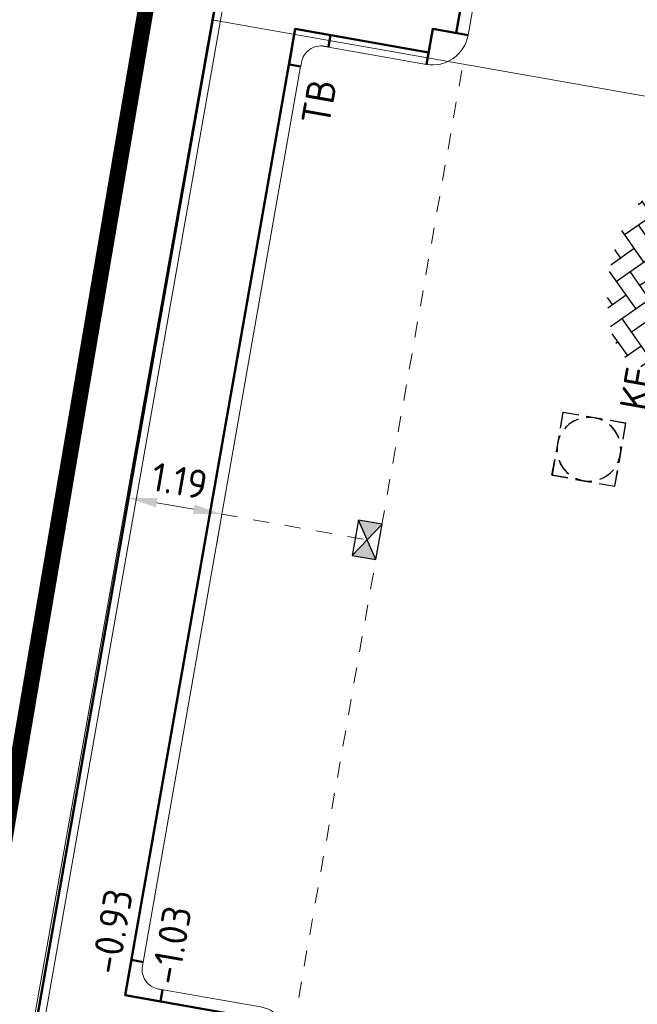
# Model space of a CAD drawing. Header units: metres. Extents: x 2514 to 227642, y 1683 to 852646.
# Tile 338 of 462: x 114033 to 114041, y 426318 to 426330. Entities that reach past the tile are written whole.
import ezdxf
from ezdxf.enums import TextEntityAlignment as Align
from ezdxf.lldxf.tags import DXFTag

# ---------------------------------------------------------------- set-up
doc = ezdxf.new("R2010")
doc.units = ezdxf.units.M
doc.linetypes.add('VW-1-1_STREEP', pattern=[2, 1, -1])
doc.linetypes.add('XX-CENTER', pattern=[8, 5, -1, 1, -1])
doc.layers.get('Defpoints').update_dxf_attribs({"color": 244, "lineweight": 35})
for name, color, linetype, lineweight in [('B-WE-KG-GRENS_PERCEEL-GV', 252, 'KG-PERCEEL', 18), ('N-WE-KG-WERKGRENS-G', 7, 'XX-CENTER', 35), ('N-WE-RI-HWA_KOLK-S', 150, 'Continuous', 25), ('N-WE-RI-PUT-OPHOOGTEBRENGEN-S', 7, 'Continuous', 25), ('N-WE-VH-KANTOPSLUITING-T18', 1, 'Continuous', 18), ('N-WE-VH-KANTOPSLUITING_ACHTERKANTBAND-G', 1, 'Continuous', 50), ('N-WE-VH-KANTOPSLUITING_OPSLUITBAND_100X200-G', 1, 'Continuous', 18), ('N-WE-VH-KANTOPSLUITING_TROTTOIRBAND_130 150-G', 2, 'Continuous', 13), ('N-WE-VH-M', 7, 'Continuous', 18), ('N-WE-VH-NAP-T18', 1, 'Continuous', 18), ('N-WE-VH-VERHARDING_BETONSTRAATSTEEN-S', 1, 'Continuous', 25), ('N-WE-VW-MARKERING_LANGS_STREEP_11_010-G', 7, 'VW-1-1_STREEP', 13)]:
    doc.layers.add(name, color=color, linetype=linetype, lineweight=lineweight)
doc.styles.add('ISO', font='NLCS-ISO.ttf')
doc.styles.add('NLCS-ISO', font='NLCS-ISO.ttf', dxfattribs={"height": 1.8})
doc.styles.add('NLCS-ISO-M200-T18', font='NLCS-ISO.ttf', dxfattribs={"height": 0.36})
doc.styles.get("Standard").update_dxf_attribs({"font": 'romans'})
tags = doc.linetypes.add('KG-PERCEEL', pattern='A,5.5,-2,["P",Standard,S=1.8,R=0,X=-0.5,Y=-0.9],-2,5.5,-2,[5,NLCS.SHX,S=0.75,R=0,X=0,Y=0],-2', length=19).pattern_tags.tags
tags[6] = DXFTag(74, 10)
doc.dimstyles.new('NLCS-M200-T18-PIJL_L2_H1', dxfattribs={"dimscale": 0.2, "dimtxt": 2.5, "dimasz": 1.8, "dimexe": 2, "dimexo": 2, "dimgap": 0.7, "dimtad": 1, "dimzin": 0, "dimdsep": 46, "dimtxsty": 'NLCS-ISO-M200-T18', "dimcen": 0, "dimdle": 2, "dimclrd": 256, "dimclre": 256, "dimclrt": 1, "dimadec": 1, "dimazin": 0, "dimtfac": 1, "dimtdec": 3, "dimtofl": 0, "dimtmove": 0, "dimatfit": 3, "dimfxl": 2, "dimfxlon": 1, "dimtfillclr": 256, "dimtolj": 1, "dimtzin": 0, "dimlwd": -1, "dimlwe": -1, "dimarcsym": 0})

# ---------------------------------------------------------------- blocks, each defined once
blk = doc.blocks.new('SVH-BSS_KEIFORMAAT_KEPER-SO')
at = {"ltscale": 0.1}
for p, q in [((-2.477, 2.477), (-1.485, 1.485)), ((-2.227, 0.742), (-0.213, 2.757)), ((-2.227, 2.227), (-1.846, 2.609)), ((0.216, 2.754), (1.485, 1.485)), ((0.742, 2.227), (1.197, 2.682)), ((-5.197, 0.742), (-4.026, 1.914)), ((-3.597, 2.112), (-1.485, 0)), ((-0.742, 2.227), (1.485, 0)), ((0.742, 0.742), (2.446, 2.446)), ((2.227, 2.227), (4.455, 0)), ((-5.197, -0.742), (-2.97, 1.485)), ((-4.565, 1.595), (-4.455, 1.485)), ((-2.227, -0.742), (0, 1.485)), ((0.742, -0.742), (2.97, 1.485)), ((3.712, 0.742), (4.502, 1.532)), ((4.221, 1.719), (4.455, 1.485)), ((-5.336, 0.881), (-4.455, 0)), ((-3.712, 0.742), (-1.485, -1.485)), ((-0.742, 0.742), (1.485, -1.485)), ((2.227, 0.742), (4.455, -1.485)), ((3.712, -0.742), (5.247, 0.792)), ((5.197, 0.742), (5.392, 0.548)), ((-4.812, -1.842), (-2.97, 0)), ((-2.227, -2.227), (0, 0)), ((0.742, -2.227), (2.97, 0)), ((-5.735, -0.205), (-4.455, -1.485)), ((3.712, -2.227), (5.574, -0.365)), ((-3.712, -0.742), (-1.485, -2.97)), ((-0.742, -0.742), (1.485, -2.97)), ((2.227, -0.742), (3.844, -2.359)), ((5.197, -0.742), (5.405, -0.951)), ((-3.894, -2.409), (-2.97, -1.485)), ((-1.594, -3.079), (0, -1.485)), ((1.365, -3.09), (2.97, -1.485)), ((-3.712, -2.227), (-3.271, -2.669)), ((-0.742, -2.227), (0.214, -3.184)), ((2.227, -2.227), (2.781, -2.781)), ((-0.217, -3.187), (0, -2.97))]:
    blk.add_line(p, q, dxfattribs=at)
at = {"style": 'NLCS-ISO'}
blk.add_attdef('FORMAAT', text='', height=1.8, dxfattribs=at).set_placement((-5.835, -0.215), align=Align.MIDDLE_RIGHT)
blk.add_attdef('KLEUR', text='', height=1.8, dxfattribs=at).set_placement((5.825, -0.215), align=Align.MIDDLE_LEFT)
at = {"style": 'NLCS-ISO', "flags": 1}
blk.add_attdef('FUNCTIE', text='', height=1.8, dxfattribs=at).set_placement((0.116, -3.585), align=Align.MIDDLE_CENTER)
blk = doc.blocks.new('SRI-PUT_OPHOOGTEBRENGEN-SO-flat-39')
at = {"layer": 'N-WE-RI-PUT-OPHOOGTEBRENGEN-S'}
blk.add_lwpolyline([(-0.361, 0.268), (-0.326, 0.465), (-0.129, 0.431)], dxfattribs=at)
at = {"layer": 'N-WE-RI-PUT-OPHOOGTEBRENGEN-S', "lineweight": -3}
for points in [[(0.166, 0.379), (-0.031, 0.413)], [(0.427, 0.13), (0.462, 0.327), (0.265, 0.362)], [(-0.378, 0.17), (-0.413, -0.027)], [(0.375, -0.165), (0.41, 0.032)], [(-0.43, -0.126), (-0.465, -0.323), (-0.268, -0.357)], [(0.126, -0.426), (0.323, -0.461), (0.358, -0.264)], [(-0.169, -0.375), (0.028, -0.409)]]:
    blk.add_lwpolyline(points, dxfattribs=at)
at = {"layer": 'N-WE-RI-PUT-OPHOOGTEBRENGEN-S', "lineweight": -3, "ltscale": 0.2}
for start, end in [(110.054, 140.054), (65.054, 95.054), (20.054, 50.054), (155.054, 185.054), (335.0492, 5.0492), (200.0492, 230.0492), (245.0492, 275.0492), (290.0492, 320.0492)]:
    blk.add_arc((-0.002, 0.002), 0.4, start, end, dxfattribs=at)
blk = doc.blocks.new('SRI-PUT_OPHOOGTEBRENGEN-SO-flat-114')
at = {"layer": 'N-WE-RI-PUT-OPHOOGTEBRENGEN-S', "lineweight": -3}
for points in [[(-0.13, 0.427), (-0.327, 0.461), (-0.362, 0.265)], [(0.165, 0.375), (-0.032, 0.41)], [(0.426, 0.126), (0.461, 0.323), (0.264, 0.358)], [(-0.379, 0.166), (-0.413, -0.031)], [(0.375, -0.169), (0.409, 0.028)], [(0.126, -0.43), (0.323, -0.465), (0.357, -0.268)], [(-0.17, -0.378), (0.027, -0.413)]]:
    blk.add_lwpolyline(points, dxfattribs=at)
at = {"layer": 'N-WE-RI-PUT-OPHOOGTEBRENGEN-S'}
blk.add_lwpolyline([(-0.268, -0.361), (-0.465, -0.326), (-0.431, -0.129)], dxfattribs=at)
at = {"layer": 'N-WE-RI-PUT-OPHOOGTEBRENGEN-S', "lineweight": -3}
for start_param, end_param in [(5.23603, 5.759628), (4.450548, 4.974147), (3.66515, 4.188748), (6.021428, 6.545027), (2.879751, 3.40335), (0.523641, 1.047239), (1.309039, 1.832638), (2.094353, 2.617952)]:
    blk.add_ellipse((-0.002, -0.002), major_axis=(-0.394, 0.069), ratio=0.999848, start_param=start_param, end_param=end_param, dxfattribs=at)
blk = doc.blocks.new('N-SRI-KOLK_STRAAT_450X300-SO')
h = blk.add_hatch(color=256)
h.dxf.hatch_style = 1
h.paths.add_polyline_path([(0, 0.75), (-1.125, 1.5), (-1.125, 0)])
h.paths.add_polyline_path([(1.125, 1.5), (0, 0.75), (1.125, 0)])
for p, q in [((-1.125, 0), (1.125, 1.5)), ((1.125, 0), (-1.125, 1.5))]:
    blk.add_line(p, q)
at = {"flags": 128}
blk.add_lwpolyline([(-1.125, 0), (1.125, 0), (1.125, 1.5), (-1.125, 1.5)], close=True, dxfattribs=at)
blk = doc.blocks.new('hoekblok inw. 25')
at = {"layer": 'N-WE-VH-KANTOPSLUITING_ACHTERKANTBAND-G', "ltscale": 0.2, "flags": 128}
blk.add_lwpolyline([(-0.45, 0.15), (-0.45, 0), (0, 0), (0, 0.45), (-0.15, 0.45)], dxfattribs=at)
at = {"layer": 'N-WE-VH-KANTOPSLUITING_TROTTOIRBAND_130 150-G', "ltscale": 0.2, "flags": 128}
blk.add_lwpolyline([(-0.15, 0.45), (-0.15, 0.4, -0.414214), (-0.4, 0.15), (-0.45, 0.15)], format="xyb", dxfattribs=at)
blk = doc.blocks.new('*D800')
at = {"layer": 'Defpoints', "color": 0, "transparency": 16777216}
for p in [(114034.597, 426324.053), (114034.597, 426324.053), (114035.769, 426323.847)]:
    blk.add_point(p, dxfattribs=at)
at = {"layer": 'N-WE-VH-M', "transparency": 16777216}
for p, q in [((114034.597, 426324.053), (114034.528, 426323.659)), ((114035.414, 426323.909), (114034.952, 426323.991)), ((114035.769, 426323.847), (114035.7, 426323.453))]:
    blk.add_line(p, q, dxfattribs=at)
for points in [[(114034.962, 426324.05), (114034.941, 426323.932), (114034.597, 426324.053)], [(114035.425, 426323.968), (114035.404, 426323.85), (114035.769, 426323.847)]]:
    blk.add_solid(points, dxfattribs=at)
at = {"layer": 'N-WE-VH-M', "transparency": 16777216, "insert": (114035.238, 426324.265), "char_height": 0.36, "attachment_point": 5, "rotation": 350.0136, "style": 'NLCS-ISO-M200-T18'}
blk.add_mtext('\\A1;1.19', dxfattribs=at)

msp = doc.modelspace()

# ---------------------------------------------------------------- linework, layer by layer
at = {"layer": 'B-WE-KG-GRENS_PERCEEL-GV', "ltscale": 0.2}
for points in [[(114028.03, 426310.113), (114031.974, 426309.442), (114035.645, 426330.046), (114036.296, 426333.702), (114032.356, 426334.385), (114031.706, 426330.74)], [(114055.085, 426326.623), (114035.645, 426330.046)]]:
    msp.add_lwpolyline(points, dxfattribs=at)
at = {"layer": 'N-WE-KG-WERKGRENS-G', "ltscale": 0.5, "const_width": 0.2, "flags": 128}
msp.add_lwpolyline([(113539.652, 426425.541), (113533.034, 426426.579), (113512.978, 426310.885), (113509.106, 426305.095), (113507.039, 426292.73), (113504.728, 426279.396), (113497.949, 426267.392), (113491.721, 426263.905), (113496.136, 426256.365), (113502.435, 426260.053, -0.182232), (113509.838, 426261.318, -0.126544), (113516.642, 426258.09), (113523.828, 426262.829), (113521.668, 426266.104), (113525.98, 426265.334), (113539.291, 426339.571), (113541.863, 426353.106), (113543.716, 426365.72), (113550.178, 426401.905), (113551.547, 426409.78), (113574.553, 426405.734), (113573.157, 426397.506), (113607.198, 426391.573), (113606.914, 426389.946), (113619.162, 426387.845), (113613.609, 426356.275), (113601.182, 426358.276), (113600.845, 426356.182), (113597.954, 426356.648), (113593.562, 426350.547), (113574.97, 426354.003), (113574.327, 426350.546), (113615.634, 426343.691), (113593.57, 426263.699, 0.356973), (113596.583, 426256.89), (113595.271, 426248.698), (113599.487, 426248.023), (113601.054, 426254.868), (113602.72, 426255.869), (113636.901, 426249.843), (113711.239, 426237.251), (113711.078, 426236.35), (113716.526, 426235.533), (113716.685, 426236.595), (113718.512, 426236.321), (113734.103, 426277.353), (113735.865, 426278.617), (113776.182, 426271.575), (113774.564, 426262.996), (113804.256, 426258), (113798.274, 426223.759), (113796.469, 426212.743), (113816.717, 426209.189), (113821.532, 426236.979), (113822.449, 426236.82), (113823.388, 426242.034), (113822.132, 426242.26), (113830.108, 426272.94), (113832.685, 426287.571), (113850.983, 426284.543), (113878.799, 426279.99), (113865.198, 426203.132), (113884.246, 426200.097), (113884.458, 426196.374), (113883.446, 426190.397), (113921.214, 426183.978), (113921.482, 426185.328), (113923.778, 426184.872), (113926.223, 426198.093), (113928.449, 426210.745), (113964.907, 426204.42), (113960.406, 426178.602), (113963.561, 426178.134), (113967.734, 426203.401), (113997.515, 426198.193), (113998.702, 426198.006), (113998.957, 426199.616), (114022.375, 426195.633), (114018.261, 426170.621), (114024.177, 426169.647), (114029.085, 426200.395), (114026.448, 426200.718), (114031.499, 426230.088), (114054.44, 426226.248), (114057.477, 426225.696), (114056.841, 426222.197), (114059.961, 426221.626), (114065.65, 426244.354), (114035.59, 426249.218), (114041.184, 426283.399), (114056.073, 426280.709), (114056.721, 426283.698), (114042.185, 426286.164), (114046.915, 426313.16), (114065.34, 426310.078), (114066.402, 426316.804), (114058.916, 426317.879), (114056.3, 426327.344), (114067.79, 426392.772), (114039.145, 426397.909), (113967.805, 426410.127), (113958.58, 426362.909), (114027.859, 426351.392), (114036.556, 426349.826), (114034.317, 426336.794), (114032.043, 426337.194), (114031.497, 426333.947), (114035.343, 426333.283), (114031.409, 426310.162), (113989.982, 426317.452), (113994.21, 426340.55), (114008.87, 426338.023), (114009.525, 426341.433), (113875.208, 426365.513)], format="xyb", dxfattribs=at)
at = {"layer": 'N-WE-VH-KANTOPSLUITING_ACHTERKANTBAND-G', "ltscale": 0.2, "flags": 128}
for points in [[(114038.709, 426329.878), (114042.376, 426350.701)], [(114036.229, 426317.521), (114034.555, 426317.816), (114036.688, 426329.93), (114038.362, 426329.635)], [(114038.336, 426329.487), (114038.414, 426329.93), (114038.857, 426329.852)]]:
    msp.add_lwpolyline(points, dxfattribs=at)
at = {"layer": 'N-WE-VH-KANTOPSLUITING_ACHTERKANTBAND-G', "ltscale": 0.2}
msp.add_lwpolyline([(114031.606, 426307.066), (114001.44, 426312.247), (113996.567, 426284.016), (114026.615, 426278.725), (114036.294, 426333.692), (114032.356, 426334.385)], dxfattribs=at)
at = {"layer": 'N-WE-VH-KANTOPSLUITING_OPSLUITBAND_100X200-G', "ltscale": 0.2, "flags": 128}
msp.add_lwpolyline([(114031.623, 426307.165), (114001.358, 426312.362), (113996.452, 426283.934), (114026.697, 426278.609), (114036.41, 426333.773), (114032.373, 426334.483)], dxfattribs=at)
at = {"layer": 'N-WE-VH-KANTOPSLUITING_TROTTOIRBAND_130 150-G', "ltscale": 0.2, "flags": 128}
for points in [[(114037.034, 426329.716), (114038.336, 426329.487, 0.414214), (114038.857, 426329.852), (114039.833, 426335.393)], [(114036.041, 426313.861), (114036.62, 426317.148, 0.414214), (114036.255, 426317.669), (114034.96, 426317.897)]]:
    msp.add_lwpolyline(points, format="xyb", dxfattribs=at)
msp.add_lwpolyline([(114034.78, 426318.233), (114036.757, 426329.461)], dxfattribs=at)
at = {"layer": 'N-WE-VW-MARKERING_LANGS_STREEP_11_010-G', "ltscale": 0.2}
msp.add_line((114038.779, 426329.409), (114036.698, 426317.591), dxfattribs=at)
at = {"layer": 'N-WE-VW-MARKERING_LANGS_STREEP_11_010-G', "ltscale": 0.2, "flags": 128}
msp.add_lwpolyline([(114035.769, 426323.847), (114037.739, 426323.5)], dxfattribs=at)

# ---------------------------------------------------------------- block references
at = {"ltscale": 0.2}
for p, rotation in [((114036.688, 426329.93), 170.1650756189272), ((114034.555, 426317.816), 259.9471167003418)]:
    msp.add_blockref('hoekblok inw. 25', p, dxfattribs=dict(at, rotation=rotation))
at = {"layer": 'N-WE-RI-HWA_KOLK-S', "ltscale": 0.2, "xscale": 0.2, "yscale": 0.2, "zscale": 0.2, "rotation": 80.01356215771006}
msp.add_blockref('N-SRI-KOLK_STRAAT_450X300-SO', (114037.739, 426323.5), dxfattribs=at)
at = {"layer": 'N-WE-RI-PUT-OPHOOGTEBRENGEN-S', "ltscale": 0.2}
for name, p in [('SRI-PUT_OPHOOGTEBRENGEN-SO-flat-114', (114040.375, 426324.662)), ('SRI-PUT_OPHOOGTEBRENGEN-SO-flat-39', (114040.376, 426324.66))]:
    msp.add_blockref(name, p, dxfattribs=at)
at = {"layer": 'N-WE-VH-VERHARDING_BETONSTRAATSTEEN-S', "xscale": 0.1999999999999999, "yscale": 0.1999999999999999, "zscale": 0.1999999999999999, "rotation": 80.0135621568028}
msp.add_blockref('SVH-BSS_KEIFORMAAT_KEPER-SO', (114041.183, 426326.837), dxfattribs=at).add_auto_attribs({'FORMAAT': 'KF', 'KLEUR': 'RD-Z'})

# ---------------------------------------------------------------- texts
at = {"layer": 'N-WE-VH-KANTOPSLUITING-T18', "style": 'NLCS-ISO-M200-T18'}
msp.add_text('TB', height=0.36, rotation=80.1086, dxfattribs=at).set_placement((114037.117, 426328.709))
at = {"layer": 'N-WE-VH-NAP-T18', "style": 'ISO'}
for s, p in [('-0.93', (114034.475, 426318.06)), ('-1.03', (114035.226, 426317.928))]:
    msp.add_text(s, height=0.36, rotation=80.1086, dxfattribs=at).set_placement(p)

# ---------------------------------------------------------------- dimensions: what is measured, and where the dimension line sits
at = {"layer": 'N-WE-VH-M'}
dim = msp.add_aligned_dim(p1=(114035.769, 426323.847), p2=(114034.597, 426324.053), distance=0, dimstyle='NLCS-M200-T18-PIJL_L2_H1', override={"dimclrt": 256}, dxfattribs=at)
dim.commit()
dim.dimension.update_dxf_attribs({"geometry": '*D800', "text_midpoint": (114035.238, 426324.265)})

doc.saveas('drawing.dxf')
